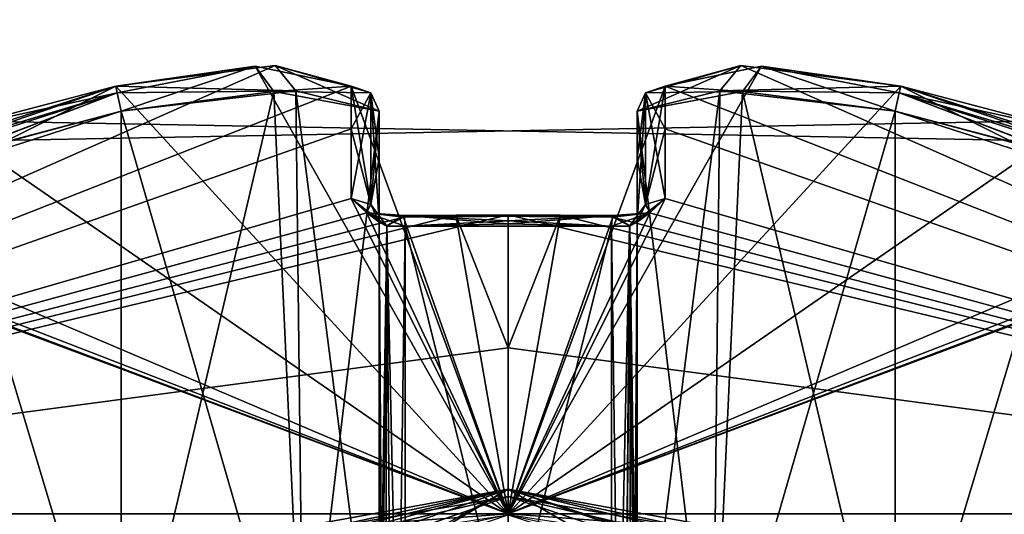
# Model space of a CAD drawing. Extents: x -250 to 250, y -832 to 754.
# Tile 264 of 656: x -1.89 to 1.92, y -635.6 to -633.68. Entities that reach past the tile are written whole.
import ezdxf

# ---------------------------------------------------------------- set-up
doc = ezdxf.new("R2010")
doc.units = 0
doc.header["$LTSCALE"] = 33.374815
for name, color, linetype in [('1165', 7, 'CONTINUOUS'), ('1166', 7, 'CONTINUOUS'), ('193', 7, 'CONTINUOUS'), ('292', 7, 'CONTINUOUS'), ('293', 7, 'CONTINUOUS'), ('310', 7, 'CONTINUOUS'), ('311', 7, 'CONTINUOUS'), ('3314', 7, 'CONTINUOUS'), ('3319', 7, 'CONTINUOUS'), ('3322', 7, 'CONTINUOUS'), ('3323', 7, 'CONTINUOUS'), ('3324', 7, 'CONTINUOUS'), ('3326', 7, 'CONTINUOUS'), ('3327', 7, 'CONTINUOUS'), ('3328', 7, 'CONTINUOUS'), ('3329', 7, 'CONTINUOUS'), ('3330', 7, 'CONTINUOUS'), ('3331', 7, 'CONTINUOUS'), ('3332', 7, 'CONTINUOUS'), ('3333', 7, 'CONTINUOUS'), ('3334', 7, 'CONTINUOUS'), ('3335', 7, 'CONTINUOUS'), ('3336', 7, 'CONTINUOUS'), ('3337', 7, 'CONTINUOUS'), ('3338', 7, 'CONTINUOUS'), ('3339', 7, 'CONTINUOUS'), ('3340', 7, 'CONTINUOUS'), ('3341', 7, 'CONTINUOUS'), ('3342', 7, 'CONTINUOUS'), ('3344', 7, 'CONTINUOUS'), ('3346', 7, 'CONTINUOUS'), ('3348', 7, 'CONTINUOUS'), ('3354', 7, 'CONTINUOUS'), ('3355', 7, 'CONTINUOUS'), ('3358', 7, 'CONTINUOUS'), ('3359', 7, 'CONTINUOUS'), ('3360', 7, 'CONTINUOUS'), ('3361', 7, 'CONTINUOUS'), ('3362', 7, 'CONTINUOUS'), ('3363', 7, 'CONTINUOUS'), ('3364', 7, 'CONTINUOUS'), ('3368', 7, 'CONTINUOUS'), ('3369', 7, 'CONTINUOUS'), ('3370', 7, 'CONTINUOUS'), ('3371', 7, 'CONTINUOUS'), ('3372', 7, 'CONTINUOUS'), ('3373', 7, 'CONTINUOUS'), ('3374', 7, 'CONTINUOUS'), ('3375', 7, 'CONTINUOUS'), ('3376', 7, 'CONTINUOUS'), ('3380', 7, 'CONTINUOUS'), ('3381', 7, 'CONTINUOUS'), ('671', 7, 'CONTINUOUS'), ('672', 7, 'CONTINUOUS'), ('674', 7, 'CONTINUOUS'), ('675', 7, 'CONTINUOUS')]:
    doc.layers.add(name, color=color, linetype=linetype)

msp = doc.modelspace()

# ---------------------------------------------------------------- linework, layer by layer
at = {"layer": '1165', "color": 7, "linetype": 'CONTINUOUS'}
for points in [[(0, -635.5, 68.55), (-6.5779, -637.8396, 68.55), (0, -635.5293, 68.6207), (0, -635.5, 68.55)], [(-6.5779, -637.8396, 68.55), (0, -635.6, 68.65), (0, -635.5293, 68.6207), (-6.5779, -637.8396, 68.55)]]:
    msp.add_3dface(points, dxfattribs=at)
at = {"layer": '1166', "color": 7, "linetype": 'CONTINUOUS'}
for points in [[(0, -635.5, 68.55), (6.0096, -637.556, 68.65), (6.0687, -637.4737, 68.55), (0, -635.5, 68.55)], [(6.0096, -637.556, 68.65), (0, -635.5, 68.55), (0, -635.5293, 68.6207), (6.0096, -637.556, 68.65)], [(0, -635.6, 68.65), (6.0096, -637.556, 68.65), (0, -635.5293, 68.6207), (0, -635.6, 68.65)]]:
    msp.add_3dface(points, dxfattribs=at)
at = {"layer": '193', "color": 7, "linetype": 'CONTINUOUS'}
for points in [[(210, -630.2218, -7.7782), (210, -638, -11), (-210, -630.2218, -7.7782), (210, -630.2218, -7.7782)], [(210, -638, -11), (-210, -638, -11), (-210, -630.2218, -7.7782), (210, -638, -11)], [(210, -638, 11), (210, -630.2218, 7.7782), (-210, -638, 11), (210, -638, 11)], [(210, -630.2218, 7.7782), (-210, -630.2218, 7.7782), (-210, -638, 11), (210, -630.2218, 7.7782)]]:
    msp.add_3dface(points, dxfattribs=at)
at = {"layer": '292', "color": 7, "linetype": 'CONTINUOUS'}
for points in [[(0, -635.5, 16.65), (-10.0578, -641.5131, 16.65), (0, -635.5, 25.05), (0, -635.5, 16.65)], [(0, -635.5, 25.05), (-10.0578, -641.5131, 16.65), (-3.5128, -636.1405, 26.42), (0, -635.5, 25.05)], [(-6.5779, -637.8396, 68.55), (0, -635.5, 68.55), (-5.1491, -636.9013, 51.65), (-6.5779, -637.8396, 68.55)], [(-5.1491, -636.9013, 51.65), (0, -635.5, 68.55), (-4.0822, -636.3696, 54.7596), (-5.1491, -636.9013, 51.65)], [(-4.0822, -636.3696, 54.7596), (0, -635.5, 68.55), (0, -635.5, 56.75), (-4.0822, -636.3696, 54.7596)]]:
    msp.add_3dface(points, dxfattribs=at)
at = {"layer": '293', "color": 7, "linetype": 'CONTINUOUS'}
for points in [[(0, -635.5, 56.75), (0, -635.5, 68.55), (6.0687, -637.4737, 68.55), (0, -635.5, 56.75)], [(0, -635.5, 16.65), (0, -635.5, 25.05), (4.0897, -636.3729, 27.05), (0, -635.5, 16.65)], [(0, -635.5, 16.65), (4.0897, -636.3729, 27.05), (9.8291, -641.1936, 16.65), (0, -635.5, 16.65)], [(0, -635.5, 56.75), (6.0687, -637.4737, 68.55), (3.5197, -636.143, 55.3732), (0, -635.5, 56.75)]]:
    msp.add_3dface(points, dxfattribs=at)
at = {"layer": '310', "color": 7, "linetype": 'CONTINUOUS'}
for points in [[(-6.7685, -639.287, 15.65), (-10.0578, -641.5131, 16.65), (0, -635.5, 16.65), (-6.7685, -639.287, 15.65)], [(-6.7685, -639.287, 15.65), (0, -635.5, 16.65), (0, -635.7929, 15.9429), (-6.7685, -639.287, 15.65)]]:
    msp.add_3dface(points, dxfattribs=at)
at = {"layer": '311', "color": 7, "linetype": 'CONTINUOUS'}
msp.add_3dface([(0, -635.5, 16.65), (9.8291, -641.1936, 16.65), (0, -635.7929, 15.9429), (0, -635.5, 16.65)], dxfattribs=at)
at = {"layer": '3314', "color": 7, "linetype": 'CONTINUOUS'}
for points in [[(0.9812, -633.8597, 47.8649), (1.521, -633.9375, 48.0416), (0, -635.5962, 43.8167), (0.9812, -633.8597, 47.8649)], [(0.6084, -633.9375, 47.129), (0.9812, -633.8597, 47.8649), (0, -635.5962, 43.8167), (0.6084, -633.9375, 47.129)], [(0.9008, -633.8568, 49.5015), (0.6084, -633.9375, 50.171), (4.8333, -635.5962, 48.65), (0.9008, -633.8568, 49.5015)], [(1.521, -633.9375, 49.2584), (0.9008, -633.8568, 49.5015), (4.8333, -635.5962, 48.65), (1.521, -633.9375, 49.2584)], [(1.521, -633.9375, 48.0416), (2.1559, -634.1047, 48.0418), (0, -635.5962, 43.8167), (1.521, -633.9375, 48.0416)], [(0.6084, -634.373, 45.7733), (0.6084, -633.9375, 47.129), (0, -635.5962, 43.8167), (0.6084, -634.373, 45.7733)], [(0.6084, -633.9375, 50.171), (0.6083, -634.1032, 50.8011), (4.8333, -635.5962, 48.65), (0.6084, -633.9375, 50.171)], [(0.6083, -634.1032, 46.4989), (0.6084, -633.9375, 47.129), (0.6084, -634.373, 45.7733), (0.6083, -634.1032, 46.4989)], [(2.1511, -634.1032, 49.2583), (1.521, -633.9375, 49.2584), (2.8767, -634.373, 49.2584), (2.1511, -634.1032, 49.2583)], [(2.8767, -634.373, 49.2584), (1.521, -633.9375, 49.2584), (4.8333, -635.5962, 48.65), (2.8767, -634.373, 49.2584)], [(2.1559, -634.1047, 48.0418), (2.8767, -634.373, 48.0416), (0, -635.5962, 43.8167), (2.1559, -634.1047, 48.0418)], [(0.6083, -634.1032, 50.8011), (0.6084, -634.373, 51.5267), (4.8333, -635.5962, 48.65), (0.6083, -634.1032, 50.8011)], [(2.8767, -634.373, 48.0416), (3.0135, -634.4288, 48.1024), (0, -635.5962, 43.8167), (2.8767, -634.373, 48.0416)], [(0.5497, -634.428, 45.6385), (0.6084, -634.373, 45.7733), (0, -635.5962, 43.8167), (0.5497, -634.428, 45.6385)], [(0.6084, -634.373, 51.5267), (0.5476, -634.4288, 51.6635), (4.8333, -635.5962, 48.65), (0.6084, -634.373, 51.5267)], [(0.4056, -634.4455, 45.578), (0.5497, -634.428, 45.6385), (0, -635.5962, 43.8167), (0.4056, -634.4455, 45.578)], [(3.0135, -634.4288, 48.1024), (3.072, -634.4455, 48.2444), (0, -635.5962, 43.8167), (3.0135, -634.4288, 48.1024)], [(0.203, -634.4384, 51.7268), (0, -634.436, 51.7283), (4.8333, -635.5962, 48.65), (0.203, -634.4384, 51.7268)], [(4.8333, -635.5962, 48.65), (0, -634.436, 51.7283), (0, -634.9521, 52.6481), (4.8333, -635.5962, 48.65)], [(3.072, -634.4455, 48.2444), (3.0784, -634.436, 48.65), (0, -635.5962, 43.8167), (3.072, -634.4455, 48.2444)], [(0, -635.5962, 43.8167), (3.0784, -634.436, 48.65), (4.8333, -635.5962, 48.65), (0, -635.5962, 43.8167)], [(0, -634.436, 45.5717), (0.203, -634.4384, 45.5732), (0, -634.9521, 44.6519), (0, -634.436, 45.5717)], [(0.203, -634.4384, 45.5732), (0.4056, -634.4455, 45.578), (0, -635.5962, 43.8167), (0.203, -634.4384, 45.5732)], [(0, -634.9521, 44.6519), (0.203, -634.4384, 45.5732), (0, -635.5962, 43.8167), (0, -634.9521, 44.6519)], [(0.4056, -634.4455, 51.722), (0.203, -634.4384, 51.7268), (4.8333, -635.5962, 48.65), (0.4056, -634.4455, 51.722)], [(0.5476, -634.4288, 51.6635), (0.4056, -634.4455, 51.722), (4.8333, -635.5962, 48.65), (0.5476, -634.4288, 51.6635)], [(0, -635.5962, 53.4833), (4.8333, -635.5962, 48.65), (0, -634.9521, 52.6481), (0, -635.5962, 53.4833)]]:
    msp.add_3dface(points, dxfattribs=at)
at = {"layer": '3319', "color": 7, "linetype": 'CONTINUOUS'}
for points in [[(-0.9028, -633.8568, 47.8003), (-0.6084, -633.9375, 47.129), (-4.8333, -635.5962, 48.65), (-0.9028, -633.8568, 47.8003)], [(-1.521, -633.9375, 48.0416), (-0.9028, -633.8568, 47.8003), (-4.8333, -635.5962, 48.65), (-1.521, -633.9375, 48.0416)], [(-1.521, -633.9375, 49.2584), (0, -635.5962, 53.4833), (-0.9812, -633.8597, 49.4351), (-1.521, -633.9375, 49.2584)], [(-0.9812, -633.8597, 49.4351), (0, -635.5962, 53.4833), (-0.6084, -633.9375, 50.171), (-0.9812, -633.8597, 49.4351)], [(-4.8333, -635.5962, 48.65), (-0.6084, -633.9375, 47.129), (-0.6083, -634.1032, 46.4989), (-4.8333, -635.5962, 48.65)], [(-2.8767, -634.373, 48.0416), (-1.521, -633.9375, 48.0416), (-4.8333, -635.5962, 48.65), (-2.8767, -634.373, 48.0416)], [(-2.1511, -634.1032, 48.0417), (-1.521, -633.9375, 48.0416), (-2.8767, -634.373, 48.0416), (-2.1511, -634.1032, 48.0417)], [(-2.1559, -634.1047, 49.2582), (0, -635.5962, 53.4833), (-1.521, -633.9375, 49.2584), (-2.1559, -634.1047, 49.2582)], [(-0.6084, -633.9375, 50.171), (0, -635.5962, 53.4833), (-0.6084, -634.373, 51.5267), (-0.6084, -633.9375, 50.171)], [(-0.6083, -634.1032, 50.8011), (-0.6084, -633.9375, 50.171), (-0.6084, -634.373, 51.5267), (-0.6083, -634.1032, 50.8011)], [(-0.6084, -634.373, 45.7733), (-4.8333, -635.5962, 48.65), (-0.6083, -634.1032, 46.4989), (-0.6084, -634.373, 45.7733)], [(-2.8767, -634.373, 49.2584), (0, -635.5962, 53.4833), (-2.1559, -634.1047, 49.2582), (-2.8767, -634.373, 49.2584)], [(-0.5476, -634.4288, 45.6365), (-4.8333, -635.5962, 48.65), (-0.6084, -634.373, 45.7733), (-0.5476, -634.4288, 45.6365)], [(-3.0135, -634.4288, 49.1976), (0, -635.5962, 53.4833), (-2.8767, -634.373, 49.2584), (-3.0135, -634.4288, 49.1976)], [(-0.6084, -634.373, 51.5267), (0, -635.5962, 53.4833), (-0.5497, -634.428, 51.6615), (-0.6084, -634.373, 51.5267)], [(-0.4056, -634.4455, 45.578), (-4.8333, -635.5962, 48.65), (-0.5476, -634.4288, 45.6365), (-0.4056, -634.4455, 45.578)], [(0, -634.436, 45.5717), (0, -634.9521, 44.6519), (-4.8333, -635.5962, 48.65), (0, -634.436, 45.5717)], [(0, -634.436, 45.5717), (-4.8333, -635.5962, 48.65), (-0.203, -634.4384, 45.5732), (0, -634.436, 45.5717)], [(0, -635.5962, 53.4833), (-3.0784, -634.436, 48.65), (-4.8333, -635.5962, 48.65), (0, -635.5962, 53.4833)], [(-0.203, -634.4384, 45.5732), (-4.8333, -635.5962, 48.65), (-0.4056, -634.4455, 45.578), (-0.203, -634.4384, 45.5732)], [(-3.0784, -634.436, 48.65), (0, -635.5962, 53.4833), (-3.072, -634.4455, 49.0556), (-3.0784, -634.436, 48.65)], [(-3.072, -634.4455, 49.0556), (0, -635.5962, 53.4833), (-3.0135, -634.4288, 49.1976), (-3.072, -634.4455, 49.0556)], [(-0.5497, -634.428, 51.6615), (0, -635.5962, 53.4833), (-0.4056, -634.4455, 51.722), (-0.5497, -634.428, 51.6615)], [(-0.4056, -634.4455, 51.722), (0, -635.5962, 53.4833), (-0.203, -634.4384, 51.7268), (-0.4056, -634.4455, 51.722)], [(0, -634.9521, 52.6481), (0, -634.436, 51.7283), (-0.203, -634.4384, 51.7268), (0, -634.9521, 52.6481)], [(0, -635.5962, 53.4833), (0, -634.9521, 52.6481), (-0.203, -634.4384, 51.7268), (0, -635.5962, 53.4833)], [(0, -634.9521, 44.6519), (0, -635.5962, 43.8167), (-4.8333, -635.5962, 48.65), (0, -634.9521, 44.6519)]]:
    msp.add_3dface(points, dxfattribs=at)
at = {"layer": '3322', "color": 7, "linetype": 'CONTINUOUS'}
for points in [[(-0.5, -636.477, 50.15), (-0.5, -634.0349, 50.15), (-0.5, -634.2167, 50.8292), (-0.5, -636.477, 50.15)], [(-0.5, -636.477, 47.15), (-0.5, -634.4644, 45.813), (-0.5, -634.0349, 47.15), (-0.5, -636.477, 47.15)], [(-0.5, -634.0349, 47.15), (-0.5, -634.4644, 45.813), (-0.5, -634.2167, 46.4708), (-0.5, -634.0349, 47.15)], [(-0.5, -634.4644, 51.487), (-0.5, -636.477, 50.15), (-0.5, -634.2167, 50.8292), (-0.5, -634.4644, 51.487)]]:
    msp.add_3dface(points, dxfattribs=at)
at = {"layer": '3323', "color": 7, "linetype": 'CONTINUOUS'}
for points in [[(0.5, -636.477, 47.15), (0.5, -634.0349, 47.15), (0.5, -634.4644, 45.813), (0.5, -636.477, 47.15)], [(0.5, -634.4644, 45.813), (0.5, -634.0349, 47.15), (0.5, -634.2167, 46.4707), (0.5, -634.4644, 45.813)]]:
    msp.add_3dface(points, dxfattribs=at)
at = {"layer": '3324', "color": 7, "linetype": 'CONTINUOUS'}
for points in [[(-0.4, -634.4806, 45.7037), (0.4, -634.4806, 45.7037), (0, -634.4712, 45.6974), (-0.4, -634.4806, 45.7037)], [(0.4, -637.7053, 47.846), (0.4, -634.4806, 45.7037), (-0.4, -637.7053, 47.846), (0.4, -637.7053, 47.846)], [(-0.4, -637.7053, 47.846), (0.4, -634.4806, 45.7037), (-0.4, -634.4806, 45.7037), (-0.4, -637.7053, 47.846)]]:
    msp.add_3dface(points, dxfattribs=at)
at = {"layer": '3326', "color": 7, "linetype": 'CONTINUOUS'}
for points in [[(1.5, -634.0349, 48.15), (1.5, -636.477, 48.15), (2.1793, -634.2167, 48.15), (1.5, -634.0349, 48.15)], [(1.5, -636.477, 48.15), (2.837, -634.4644, 48.15), (2.1793, -634.2167, 48.15), (1.5, -636.477, 48.15)]]:
    msp.add_3dface(points, dxfattribs=at)
at = {"layer": '3327', "color": 7, "linetype": 'CONTINUOUS'}
for points in [[(1.5, -636.477, 49.15), (1.5, -634.0349, 49.15), (2.837, -634.4644, 49.15), (1.5, -636.477, 49.15)], [(2.837, -634.4644, 49.15), (1.5, -634.0349, 49.15), (2.1793, -634.2167, 49.15), (2.837, -634.4644, 49.15)]]:
    msp.add_3dface(points, dxfattribs=at)
at = {"layer": '3328', "color": 7, "linetype": 'CONTINUOUS'}
for points in [[(0.804, -637.7053, 49.05), (2.9463, -634.4806, 49.05), (0.804, -637.7053, 48.25), (0.804, -637.7053, 49.05)], [(0.804, -637.7053, 48.25), (2.9463, -634.4806, 49.05), (2.9463, -634.4806, 48.25), (0.804, -637.7053, 48.25)]]:
    msp.add_3dface(points, dxfattribs=at)
at = {"layer": '3329', "color": 7, "linetype": 'CONTINUOUS'}
for points in [[(0.5, -634.0349, 50.15), (0.5, -636.477, 50.15), (0.5, -634.2167, 50.8292), (0.5, -634.0349, 50.15)], [(0.5, -636.477, 50.15), (0.5, -634.4644, 51.487), (0.5, -634.2167, 50.8292), (0.5, -636.477, 50.15)]]:
    msp.add_3dface(points, dxfattribs=at)
at = {"layer": '3330', "color": 7, "linetype": 'CONTINUOUS'}
for points in [[(0.4, -634.4806, 51.5963), (-0.4, -634.4806, 51.5963), (0, -634.4712, 51.6026), (0.4, -634.4806, 51.5963)], [(-0.4, -637.7053, 49.454), (-0.4, -634.4806, 51.5963), (0.4, -637.7053, 49.454), (-0.4, -637.7053, 49.454)], [(0.4, -637.7053, 49.454), (-0.4, -634.4806, 51.5963), (0.4, -634.4806, 51.5963), (0.4, -637.7053, 49.454)]]:
    msp.add_3dface(points, dxfattribs=at)
at = {"layer": '3331', "color": 7, "linetype": 'CONTINUOUS'}
for points in [[(-1.5, -634.0349, 49.15), (-1.5, -636.477, 49.15), (-2.1793, -634.2167, 49.15), (-1.5, -634.0349, 49.15)], [(-1.5, -636.477, 49.15), (-2.837, -634.4644, 49.15), (-2.1793, -634.2167, 49.15), (-1.5, -636.477, 49.15)]]:
    msp.add_3dface(points, dxfattribs=at)
at = {"layer": '3332', "color": 7, "linetype": 'CONTINUOUS'}
for points in [[(-1.5, -636.477, 48.15), (-1.5, -634.0349, 48.15), (-2.837, -634.4644, 48.15), (-1.5, -636.477, 48.15)], [(-2.837, -634.4644, 48.15), (-1.5, -634.0349, 48.15), (-2.1793, -634.2167, 48.15), (-2.837, -634.4644, 48.15)]]:
    msp.add_3dface(points, dxfattribs=at)
at = {"layer": '3333', "color": 7, "linetype": 'CONTINUOUS'}
for points in [[(-0.804, -637.7053, 48.25), (-2.9463, -634.4806, 48.25), (-0.804, -637.7053, 49.05), (-0.804, -637.7053, 48.25)], [(-0.804, -637.7053, 49.05), (-2.9463, -634.4806, 48.25), (-2.9463, -634.4806, 49.05), (-0.804, -637.7053, 49.05)]]:
    msp.add_3dface(points, dxfattribs=at)
at = {"layer": '3334', "color": 7, "linetype": 'CONTINUOUS'}
for points in [[(0.5, -634.4644, 51.487), (0.4796, -637.6835, 49.4212), (0.47, -634.4799, 51.5625), (0.5, -634.4644, 51.487)], [(0.4796, -637.6835, 49.4212), (0.5, -634.4644, 51.487), (0.4964, -636.9158, 49.8903), (0.4796, -637.6835, 49.4212)], [(0.5, -634.4644, 51.487), (0.5, -636.477, 50.15), (0.4964, -636.9158, 49.8903), (0.5, -634.4644, 51.487)], [(0.4, -637.7053, 49.454), (0.4, -634.4806, 51.5963), (0.47, -634.4799, 51.5625), (0.4, -637.7053, 49.454)], [(0.4444, -637.6996, 49.4454), (0.4, -637.7053, 49.454), (0.47, -634.4799, 51.5625), (0.4444, -637.6996, 49.4454)], [(0.4796, -637.6835, 49.4212), (0.4444, -637.6996, 49.4454), (0.47, -634.4799, 51.5625), (0.4796, -637.6835, 49.4212)]]:
    msp.add_3dface(points, dxfattribs=at)
at = {"layer": '3335', "color": 7, "linetype": 'CONTINUOUS'}
for points in [[(-0.5, -636.477, 50.15), (-0.5, -634.4644, 51.487), (-0.471, -634.4797, 51.5614), (-0.5, -636.477, 50.15)], [(-0.4964, -636.9158, 49.8903), (-0.5, -636.477, 50.15), (-0.471, -634.4797, 51.5614), (-0.4964, -636.9158, 49.8903)], [(-0.4796, -637.6835, 49.4212), (-0.4964, -636.9158, 49.8903), (-0.471, -634.4797, 51.5614), (-0.4796, -637.6835, 49.4212)], [(-0.4444, -637.6996, 49.4454), (-0.4796, -637.6835, 49.4212), (-0.471, -634.4797, 51.5614), (-0.4444, -637.6996, 49.4454)], [(-0.4, -634.4806, 51.5963), (-0.4444, -637.6996, 49.4454), (-0.471, -634.4797, 51.5614), (-0.4, -634.4806, 51.5963)], [(-0.4, -634.4806, 51.5963), (-0.4, -637.7053, 49.454), (-0.4444, -637.6996, 49.4454), (-0.4, -634.4806, 51.5963)]]:
    msp.add_3dface(points, dxfattribs=at)
at = {"layer": '3336', "color": 7, "linetype": 'CONTINUOUS'}
for points in [[(-1.5, -636.477, 48.15), (-2.837, -634.4644, 48.15), (-2.9114, -634.4797, 48.179), (-1.5, -636.477, 48.15)], [(-2.9463, -634.4806, 48.25), (-0.7954, -637.6996, 48.2056), (-2.9114, -634.4797, 48.179), (-2.9463, -634.4806, 48.25)], [(-2.9463, -634.4806, 48.25), (-0.804, -637.7053, 48.25), (-0.7954, -637.6996, 48.2056), (-2.9463, -634.4806, 48.25)], [(-1.2505, -636.8988, 48.1533), (-1.5, -636.477, 48.15), (-2.9114, -634.4797, 48.179), (-1.2505, -636.8988, 48.1533)], [(-0.7712, -637.6835, 48.1704), (-1.2505, -636.8988, 48.1533), (-2.9114, -634.4797, 48.179), (-0.7712, -637.6835, 48.1704)], [(-0.7954, -637.6996, 48.2056), (-0.7712, -637.6835, 48.1704), (-2.9114, -634.4797, 48.179), (-0.7954, -637.6996, 48.2056)]]:
    msp.add_3dface(points, dxfattribs=at)
at = {"layer": '3337', "color": 7, "linetype": 'CONTINUOUS'}
for points in [[(-0.5, -634.4644, 45.813), (-0.5, -636.477, 47.15), (-0.4967, -636.8988, 47.3995), (-0.5, -634.4644, 45.813)], [(-0.4796, -637.6835, 47.8788), (-0.5, -634.4644, 45.813), (-0.4967, -636.8988, 47.3995), (-0.4796, -637.6835, 47.8788)], [(-0.5, -634.4644, 45.813), (-0.4796, -637.6835, 47.8788), (-0.47, -634.4799, 45.7375), (-0.5, -634.4644, 45.813)], [(-0.4796, -637.6835, 47.8788), (-0.4444, -637.6996, 47.8546), (-0.47, -634.4799, 45.7375), (-0.4796, -637.6835, 47.8788)], [(-0.4, -637.7053, 47.846), (-0.4, -634.4806, 45.7037), (-0.47, -634.4799, 45.7375), (-0.4, -637.7053, 47.846)], [(-0.4444, -637.6996, 47.8546), (-0.4, -637.7053, 47.846), (-0.47, -634.4799, 45.7375), (-0.4444, -637.6996, 47.8546)]]:
    msp.add_3dface(points, dxfattribs=at)
at = {"layer": '3338', "color": 7, "linetype": 'CONTINUOUS'}
for points in [[(0.7712, -637.6835, 48.1704), (2.837, -634.4644, 48.15), (1.2403, -636.9158, 48.1536), (0.7712, -637.6835, 48.1704)], [(2.837, -634.4644, 48.15), (0.7712, -637.6835, 48.1704), (2.9125, -634.4799, 48.18), (2.837, -634.4644, 48.15)], [(2.837, -634.4644, 48.15), (1.5, -636.477, 48.15), (1.2403, -636.9158, 48.1536), (2.837, -634.4644, 48.15)], [(0.7712, -637.6835, 48.1704), (0.7954, -637.6996, 48.2056), (2.9125, -634.4799, 48.18), (0.7712, -637.6835, 48.1704)], [(0.7954, -637.6996, 48.2056), (0.804, -637.7053, 48.25), (2.9125, -634.4799, 48.18), (0.7954, -637.6996, 48.2056)], [(0.804, -637.7053, 48.25), (2.9463, -634.4806, 48.25), (2.9125, -634.4799, 48.18), (0.804, -637.7053, 48.25)]]:
    msp.add_3dface(points, dxfattribs=at)
at = {"layer": '3339', "color": 7, "linetype": 'CONTINUOUS'}
for points in [[(-2.837, -634.4644, 49.15), (-0.7712, -637.6835, 49.1296), (-2.9125, -634.4799, 49.12), (-2.837, -634.4644, 49.15)], [(-2.837, -634.4644, 49.15), (-1.5, -636.477, 49.15), (-1.2403, -636.9158, 49.1464), (-2.837, -634.4644, 49.15)], [(-0.7712, -637.6835, 49.1296), (-2.837, -634.4644, 49.15), (-1.2403, -636.9158, 49.1464), (-0.7712, -637.6835, 49.1296)], [(-0.804, -637.7053, 49.05), (-2.9463, -634.4806, 49.05), (-2.9125, -634.4799, 49.12), (-0.804, -637.7053, 49.05)], [(-0.7954, -637.6996, 49.0944), (-0.804, -637.7053, 49.05), (-2.9125, -634.4799, 49.12), (-0.7954, -637.6996, 49.0944)], [(-0.7712, -637.6835, 49.1296), (-0.7954, -637.6996, 49.0944), (-2.9125, -634.4799, 49.12), (-0.7712, -637.6835, 49.1296)]]:
    msp.add_3dface(points, dxfattribs=at)
at = {"layer": '3340', "color": 7, "linetype": 'CONTINUOUS'}
for points in [[(1.5, -636.477, 49.15), (2.837, -634.4644, 49.15), (2.9114, -634.4797, 49.121), (1.5, -636.477, 49.15)], [(0.7712, -637.6835, 49.1296), (1.2403, -636.9158, 49.1464), (2.9114, -634.4797, 49.121), (0.7712, -637.6835, 49.1296)], [(0.7954, -637.6996, 49.0944), (0.7712, -637.6835, 49.1296), (2.9114, -634.4797, 49.121), (0.7954, -637.6996, 49.0944)], [(2.9463, -634.4806, 49.05), (0.7954, -637.6996, 49.0944), (2.9114, -634.4797, 49.121), (2.9463, -634.4806, 49.05)], [(2.9463, -634.4806, 49.05), (0.804, -637.7053, 49.05), (0.7954, -637.6996, 49.0944), (2.9463, -634.4806, 49.05)], [(1.2403, -636.9158, 49.1464), (1.5, -636.477, 49.15), (2.9114, -634.4797, 49.121), (1.2403, -636.9158, 49.1464)]]:
    msp.add_3dface(points, dxfattribs=at)
at = {"layer": '3341', "color": 7, "linetype": 'CONTINUOUS'}
for points in [[(0.5, -636.477, 47.15), (0.5, -634.4644, 45.813), (0.471, -634.4797, 45.7386), (0.5, -636.477, 47.15)], [(0.4, -634.4806, 45.7037), (0.4444, -637.6996, 47.8546), (0.471, -634.4797, 45.7386), (0.4, -634.4806, 45.7037)], [(0.4, -634.4806, 45.7037), (0.4, -637.7053, 47.846), (0.4444, -637.6996, 47.8546), (0.4, -634.4806, 45.7037)], [(0.4444, -637.6996, 47.8546), (0.4796, -637.6835, 47.8788), (0.471, -634.4797, 45.7386), (0.4444, -637.6996, 47.8546)], [(0.4964, -636.9158, 47.4097), (0.5, -636.477, 47.15), (0.471, -634.4797, 45.7386), (0.4964, -636.9158, 47.4097)], [(0.4796, -637.6835, 47.8788), (0.4964, -636.9158, 47.4097), (0.471, -634.4797, 45.7386), (0.4796, -637.6835, 47.8788)]]:
    msp.add_3dface(points, dxfattribs=at)
at = {"layer": '3342', "color": 7, "linetype": 'CONTINUOUS'}
for points in [[(0.5, -634.0349, 47.15), (0.7929, -636.477, 47.8571), (0.9085, -633.9582, 47.9563), (0.5, -634.0349, 47.15)], [(0.7929, -636.477, 47.8571), (1.5, -636.477, 48.15), (0.9085, -633.9582, 47.9563), (0.7929, -636.477, 47.8571)], [(1.5, -636.477, 48.15), (1.5, -634.0349, 48.15), (0.9085, -633.9582, 47.9563), (1.5, -636.477, 48.15)], [(0.5, -634.0349, 47.15), (0.5, -636.477, 47.15), (0.7929, -636.477, 47.8571), (0.5, -634.0349, 47.15)]]:
    msp.add_3dface(points, dxfattribs=at)
at = {"layer": '3344', "color": 7, "linetype": 'CONTINUOUS'}
for points in [[(0.5, -636.477, 50.15), (0.5, -634.0349, 50.15), (0.8204, -633.9553, 49.4164), (0.5, -636.477, 50.15)], [(0.7929, -636.477, 49.4429), (0.5, -636.477, 50.15), (0.8204, -633.9553, 49.4164), (0.7929, -636.477, 49.4429)], [(1.5, -634.0349, 49.15), (0.7929, -636.477, 49.4429), (0.8204, -633.9553, 49.4164), (1.5, -634.0349, 49.15)], [(1.5, -634.0349, 49.15), (1.5, -636.477, 49.15), (0.7929, -636.477, 49.4429), (1.5, -634.0349, 49.15)]]:
    msp.add_3dface(points, dxfattribs=at)
at = {"layer": '3346', "color": 7, "linetype": 'CONTINUOUS'}
for points in [[(-1.5, -636.477, 49.15), (-1.5, -634.0349, 49.15), (-0.9085, -633.9582, 49.3437), (-1.5, -636.477, 49.15)], [(-0.7929, -636.477, 49.4429), (-1.5, -636.477, 49.15), (-0.9085, -633.9582, 49.3437), (-0.7929, -636.477, 49.4429)], [(-0.5, -634.0349, 50.15), (-0.7929, -636.477, 49.4429), (-0.9085, -633.9582, 49.3437), (-0.5, -634.0349, 50.15)], [(-0.5, -634.0349, 50.15), (-0.5, -636.477, 50.15), (-0.7929, -636.477, 49.4429), (-0.5, -634.0349, 50.15)]]:
    msp.add_3dface(points, dxfattribs=at)
at = {"layer": '3348', "color": 7, "linetype": 'CONTINUOUS'}
for points in [[(-1.5, -634.0349, 48.15), (-0.7929, -636.477, 47.8571), (-0.8226, -633.9553, 47.8856), (-1.5, -634.0349, 48.15)], [(-0.5, -636.477, 47.15), (-0.5, -634.0349, 47.15), (-0.8226, -633.9553, 47.8856), (-0.5, -636.477, 47.15)], [(-0.7929, -636.477, 47.8571), (-0.5, -636.477, 47.15), (-0.8226, -633.9553, 47.8856), (-0.7929, -636.477, 47.8571)], [(-1.5, -634.0349, 48.15), (-1.5, -636.477, 48.15), (-0.7929, -636.477, 47.8571), (-1.5, -634.0349, 48.15)]]:
    msp.add_3dface(points, dxfattribs=at)
at = {"layer": '3354', "color": 7, "linetype": 'CONTINUOUS'}
for points in [[(-4.8333, -635.5962, 48.65), (0, -635.5962, 43.8167), (-5, -635.9688, 48.65), (-4.8333, -635.5962, 48.65)], [(-5, -635.9688, 48.65), (0, -635.5962, 43.8167), (0, -635.7647, 43.6936), (-5, -635.9688, 48.65)], [(0, -635.9688, 53.65), (-4.8333, -635.5962, 48.65), (-5, -635.9688, 48.65), (0, -635.9688, 53.65)], [(0, -635.5962, 53.4833), (-4.8333, -635.5962, 48.65), (0, -635.7647, 53.6064), (0, -635.5962, 53.4833)], [(-4.8333, -635.5962, 48.65), (0, -635.9688, 53.65), (0, -635.7647, 53.6064), (-4.8333, -635.5962, 48.65)]]:
    msp.add_3dface(points, dxfattribs=at)
at = {"layer": '3355', "color": 7, "linetype": 'CONTINUOUS'}
for points in [[(0, -635.5962, 43.8167), (4.8333, -635.5962, 48.65), (0, -635.7647, 43.6936), (0, -635.5962, 43.8167)], [(4.8333, -635.5962, 48.65), (0, -635.5962, 53.4833), (5, -635.9688, 48.65), (4.8333, -635.5962, 48.65)], [(4.8333, -635.5962, 48.65), (5, -635.9688, 48.65), (0, -635.9688, 43.65), (4.8333, -635.5962, 48.65)], [(4.8333, -635.5962, 48.65), (0, -635.9688, 43.65), (0, -635.7647, 43.6936), (4.8333, -635.5962, 48.65)], [(5, -635.9688, 48.65), (0, -635.5962, 53.4833), (0, -635.7647, 53.6064), (5, -635.9688, 48.65)]]:
    msp.add_3dface(points, dxfattribs=at)
at = {"layer": '3358', "color": 7, "linetype": 'CONTINUOUS'}
for points in [[(-0.6083, -634.1032, 46.4989), (-0.6084, -633.9375, 47.129), (-0.5323, -633.9629, 47.1345), (-0.6083, -634.1032, 46.4989)], [(-0.6084, -634.373, 45.7733), (-0.6083, -634.1032, 46.4989), (-0.5323, -633.9629, 47.1345), (-0.6084, -634.373, 45.7733)], [(-0.6084, -634.373, 45.7733), (-0.5323, -633.9629, 47.1345), (-0.5323, -634.3969, 45.7837), (-0.6084, -634.373, 45.7733)], [(-0.5323, -633.9629, 47.1345), (-0.5, -634.0349, 47.15), (-0.5323, -634.3969, 45.7837), (-0.5323, -633.9629, 47.1345)], [(-0.5, -634.0349, 47.15), (-0.5, -634.2167, 46.4708), (-0.5323, -634.3969, 45.7837), (-0.5, -634.0349, 47.15)], [(-0.5, -634.2167, 46.4708), (-0.5, -634.4644, 45.813), (-0.5323, -634.3969, 45.7837), (-0.5, -634.2167, 46.4708)]]:
    msp.add_3dface(points, dxfattribs=at)
at = {"layer": '3359', "color": 7, "linetype": 'CONTINUOUS'}
for points in [[(-0.5476, -634.4288, 45.6365), (-0.6084, -634.373, 45.7733), (-0.47, -634.4799, 45.7375), (-0.5476, -634.4288, 45.6365)], [(-0.47, -634.4799, 45.7375), (-0.6084, -634.373, 45.7733), (-0.5323, -634.3969, 45.7837), (-0.47, -634.4799, 45.7375)], [(-0.5, -634.4644, 45.813), (-0.47, -634.4799, 45.7375), (-0.5323, -634.3969, 45.7837), (-0.5, -634.4644, 45.813)], [(-0.4056, -634.4455, 45.578), (-0.5476, -634.4288, 45.6365), (-0.4037, -634.4397, 45.6474), (-0.4056, -634.4455, 45.578)], [(-0.4, -634.4806, 45.7037), (-0.5476, -634.4288, 45.6365), (-0.47, -634.4799, 45.7375), (-0.4, -634.4806, 45.7037)], [(-0.5476, -634.4288, 45.6365), (-0.4, -634.4806, 45.7037), (-0.4037, -634.4397, 45.6474), (-0.5476, -634.4288, 45.6365)]]:
    msp.add_3dface(points, dxfattribs=at)
at = {"layer": '3360', "color": 7, "linetype": 'CONTINUOUS'}
for points in [[(-0.203, -634.4384, 45.5732), (-0.4056, -634.4455, 45.578), (-0.4037, -634.4397, 45.6474), (-0.203, -634.4384, 45.5732)], [(0.203, -634.4384, 45.5732), (0, -634.436, 45.5717), (-0.4037, -634.4397, 45.6474), (0.203, -634.4384, 45.5732)], [(0, -634.436, 45.5717), (-0.203, -634.4384, 45.5732), (-0.4037, -634.4397, 45.6474), (0, -634.436, 45.5717)], [(0.4056, -634.4455, 45.578), (0.203, -634.4384, 45.5732), (-0.4037, -634.4397, 45.6474), (0.4056, -634.4455, 45.578)], [(0.4037, -634.4397, 45.6474), (0.4056, -634.4455, 45.578), (-0.4037, -634.4397, 45.6474), (0.4037, -634.4397, 45.6474)], [(-0.4, -634.4806, 45.7037), (0.4037, -634.4397, 45.6474), (-0.4037, -634.4397, 45.6474), (-0.4, -634.4806, 45.7037)], [(-0.4, -634.4806, 45.7037), (0, -634.4712, 45.6974), (0.4037, -634.4397, 45.6474), (-0.4, -634.4806, 45.7037)], [(0, -634.4712, 45.6974), (0.4, -634.4806, 45.7037), (0.4037, -634.4397, 45.6474), (0, -634.4712, 45.6974)]]:
    msp.add_3dface(points, dxfattribs=at)
at = {"layer": '3361', "color": 7, "linetype": 'CONTINUOUS'}
for points in [[(0.6084, -634.373, 45.7733), (0.5497, -634.428, 45.6385), (0.5323, -634.3969, 45.7837), (0.6084, -634.373, 45.7733)], [(0.5497, -634.428, 45.6385), (0.5, -634.4644, 45.813), (0.5323, -634.3969, 45.7837), (0.5497, -634.428, 45.6385)], [(0.4, -634.4806, 45.7037), (0.471, -634.4797, 45.7386), (0.4037, -634.4397, 45.6474), (0.4, -634.4806, 45.7037)], [(0.471, -634.4797, 45.7386), (0.4056, -634.4455, 45.578), (0.4037, -634.4397, 45.6474), (0.471, -634.4797, 45.7386)], [(0.5497, -634.428, 45.6385), (0.4056, -634.4455, 45.578), (0.471, -634.4797, 45.7386), (0.5497, -634.428, 45.6385)], [(0.5, -634.4644, 45.813), (0.5497, -634.428, 45.6385), (0.471, -634.4797, 45.7386), (0.5, -634.4644, 45.813)]]:
    msp.add_3dface(points, dxfattribs=at)
at = {"layer": '3362', "color": 7, "linetype": 'CONTINUOUS'}
for points in [[(0.5, -634.2167, 46.4707), (0.5, -634.0349, 47.15), (0.5323, -633.9629, 47.1345), (0.5, -634.2167, 46.4707)], [(0.5, -634.4644, 45.813), (0.5, -634.2167, 46.4707), (0.5323, -633.9629, 47.1345), (0.5, -634.4644, 45.813)], [(0.5, -634.4644, 45.813), (0.5323, -633.9629, 47.1345), (0.5323, -634.3969, 45.7837), (0.5, -634.4644, 45.813)], [(0.6084, -633.9375, 47.129), (0.6083, -634.1032, 46.4989), (0.5323, -634.3969, 45.7837), (0.6084, -633.9375, 47.129)], [(0.5323, -633.9629, 47.1345), (0.6084, -633.9375, 47.129), (0.5323, -634.3969, 45.7837), (0.5323, -633.9629, 47.1345)], [(0.6083, -634.1032, 46.4989), (0.6084, -634.373, 45.7733), (0.5323, -634.3969, 45.7837), (0.6083, -634.1032, 46.4989)]]:
    msp.add_3dface(points, dxfattribs=at)
at = {"layer": '3363', "color": 7, "linetype": 'CONTINUOUS'}
for points in [[(0.9812, -633.8597, 47.8649), (0.6084, -633.9375, 47.129), (0.9085, -633.9582, 47.9563), (0.9812, -633.8597, 47.8649)], [(1.5, -634.0349, 48.15), (0.9812, -633.8597, 47.8649), (0.9085, -633.9582, 47.9563), (1.5, -634.0349, 48.15)], [(1.521, -633.9375, 48.0416), (0.9812, -633.8597, 47.8649), (1.5155, -633.9629, 48.1177), (1.521, -633.9375, 48.0416)], [(0.9812, -633.8597, 47.8649), (1.5, -634.0349, 48.15), (1.5155, -633.9629, 48.1177), (0.9812, -633.8597, 47.8649)], [(0.5, -634.0349, 47.15), (0.9085, -633.9582, 47.9563), (0.5323, -633.9629, 47.1345), (0.5, -634.0349, 47.15)], [(0.9085, -633.9582, 47.9563), (0.6084, -633.9375, 47.129), (0.5323, -633.9629, 47.1345), (0.9085, -633.9582, 47.9563)]]:
    msp.add_3dface(points, dxfattribs=at)
at = {"layer": '3364', "color": 7, "linetype": 'CONTINUOUS'}
for points in [[(1.5, -634.0349, 48.15), (2.8663, -634.3969, 48.1177), (1.5155, -633.9629, 48.1177), (1.5, -634.0349, 48.15)], [(2.1559, -634.1047, 48.0418), (1.521, -633.9375, 48.0416), (1.5155, -633.9629, 48.1177), (2.1559, -634.1047, 48.0418)], [(2.8767, -634.373, 48.0416), (2.1559, -634.1047, 48.0418), (1.5155, -633.9629, 48.1177), (2.8767, -634.373, 48.0416)], [(2.8663, -634.3969, 48.1177), (2.8767, -634.373, 48.0416), (1.5155, -633.9629, 48.1177), (2.8663, -634.3969, 48.1177)], [(1.5, -634.0349, 48.15), (2.1793, -634.2167, 48.15), (2.8663, -634.3969, 48.1177), (1.5, -634.0349, 48.15)]]:
    msp.add_3dface(points, dxfattribs=at)
at = {"layer": '3368', "color": 7, "linetype": 'CONTINUOUS'}
for points in [[(2.1793, -634.2167, 49.15), (1.5, -634.0349, 49.15), (1.5155, -633.9629, 49.1823), (2.1793, -634.2167, 49.15)], [(1.5155, -633.9629, 49.1823), (1.521, -633.9375, 49.2584), (2.8663, -634.3969, 49.1823), (1.5155, -633.9629, 49.1823)], [(2.837, -634.4644, 49.15), (2.1793, -634.2167, 49.15), (1.5155, -633.9629, 49.1823), (2.837, -634.4644, 49.15)], [(2.837, -634.4644, 49.15), (1.5155, -633.9629, 49.1823), (2.8663, -634.3969, 49.1823), (2.837, -634.4644, 49.15)], [(1.521, -633.9375, 49.2584), (2.1511, -634.1032, 49.2583), (2.8663, -634.3969, 49.1823), (1.521, -633.9375, 49.2584)]]:
    msp.add_3dface(points, dxfattribs=at)
at = {"layer": '3369', "color": 7, "linetype": 'CONTINUOUS'}
for points in [[(0.5, -634.0349, 50.15), (0.9008, -633.8568, 49.5015), (0.8204, -633.9553, 49.4164), (0.5, -634.0349, 50.15)], [(0.9008, -633.8568, 49.5015), (0.5, -634.0349, 50.15), (0.5323, -633.9629, 50.1655), (0.9008, -633.8568, 49.5015)], [(0.6084, -633.9375, 50.171), (0.9008, -633.8568, 49.5015), (0.5323, -633.9629, 50.1655), (0.6084, -633.9375, 50.171)], [(0.9008, -633.8568, 49.5015), (1.521, -633.9375, 49.2584), (0.8204, -633.9553, 49.4164), (0.9008, -633.8568, 49.5015)], [(0.8204, -633.9553, 49.4164), (1.521, -633.9375, 49.2584), (1.5155, -633.9629, 49.1823), (0.8204, -633.9553, 49.4164)], [(1.5, -634.0349, 49.15), (0.8204, -633.9553, 49.4164), (1.5155, -633.9629, 49.1823), (1.5, -634.0349, 49.15)]]:
    msp.add_3dface(points, dxfattribs=at)
at = {"layer": '3370', "color": 7, "linetype": 'CONTINUOUS'}
for points in [[(0.5, -634.0349, 50.15), (0.5323, -634.3969, 51.5163), (0.5323, -633.9629, 50.1655), (0.5, -634.0349, 50.15)], [(0.6083, -634.1032, 50.8011), (0.6084, -633.9375, 50.171), (0.5323, -633.9629, 50.1655), (0.6083, -634.1032, 50.8011)], [(0.6084, -634.373, 51.5267), (0.6083, -634.1032, 50.8011), (0.5323, -633.9629, 50.1655), (0.6084, -634.373, 51.5267)], [(0.5323, -634.3969, 51.5163), (0.6084, -634.373, 51.5267), (0.5323, -633.9629, 50.1655), (0.5323, -634.3969, 51.5163)], [(0.5, -634.0349, 50.15), (0.5, -634.2167, 50.8292), (0.5323, -634.3969, 51.5163), (0.5, -634.0349, 50.15)], [(0.5, -634.2167, 50.8292), (0.5, -634.4644, 51.487), (0.5323, -634.3969, 51.5163), (0.5, -634.2167, 50.8292)]]:
    msp.add_3dface(points, dxfattribs=at)
at = {"layer": '3371', "color": 7, "linetype": 'CONTINUOUS'}
for points in [[(0.5476, -634.4288, 51.6635), (0.6084, -634.373, 51.5267), (0.47, -634.4799, 51.5625), (0.5476, -634.4288, 51.6635)], [(0.47, -634.4799, 51.5625), (0.6084, -634.373, 51.5267), (0.5323, -634.3969, 51.5163), (0.47, -634.4799, 51.5625)], [(0.5, -634.4644, 51.487), (0.47, -634.4799, 51.5625), (0.5323, -634.3969, 51.5163), (0.5, -634.4644, 51.487)], [(0.4, -634.4806, 51.5963), (0.5476, -634.4288, 51.6635), (0.47, -634.4799, 51.5625), (0.4, -634.4806, 51.5963)], [(0.5476, -634.4288, 51.6635), (0.4, -634.4806, 51.5963), (0.4037, -634.4397, 51.6526), (0.5476, -634.4288, 51.6635)], [(0.4056, -634.4455, 51.722), (0.5476, -634.4288, 51.6635), (0.4037, -634.4397, 51.6526), (0.4056, -634.4455, 51.722)]]:
    msp.add_3dface(points, dxfattribs=at)
at = {"layer": '3372', "color": 7, "linetype": 'CONTINUOUS'}
for points in [[(-0.4056, -634.4455, 51.722), (-0.203, -634.4384, 51.7268), (0.4037, -634.4397, 51.6526), (-0.4056, -634.4455, 51.722)], [(-0.4037, -634.4397, 51.6526), (-0.4056, -634.4455, 51.722), (0.4037, -634.4397, 51.6526), (-0.4037, -634.4397, 51.6526)], [(0, -634.4712, 51.6026), (-0.4, -634.4806, 51.5963), (-0.4037, -634.4397, 51.6526), (0, -634.4712, 51.6026)], [(0.4, -634.4806, 51.5963), (0, -634.4712, 51.6026), (-0.4037, -634.4397, 51.6526), (0.4, -634.4806, 51.5963)], [(0.4, -634.4806, 51.5963), (-0.4037, -634.4397, 51.6526), (0.4037, -634.4397, 51.6526), (0.4, -634.4806, 51.5963)], [(-0.203, -634.4384, 51.7268), (0, -634.436, 51.7283), (0.4037, -634.4397, 51.6526), (-0.203, -634.4384, 51.7268)], [(0, -634.436, 51.7283), (0.203, -634.4384, 51.7268), (0.4037, -634.4397, 51.6526), (0, -634.436, 51.7283)], [(0.203, -634.4384, 51.7268), (0.4056, -634.4455, 51.722), (0.4037, -634.4397, 51.6526), (0.203, -634.4384, 51.7268)]]:
    msp.add_3dface(points, dxfattribs=at)
at = {"layer": '3373', "color": 7, "linetype": 'CONTINUOUS'}
for points in [[(-0.6084, -634.373, 51.5267), (-0.5497, -634.428, 51.6615), (-0.5323, -634.3969, 51.5163), (-0.6084, -634.373, 51.5267)], [(-0.5497, -634.428, 51.6615), (-0.5, -634.4644, 51.487), (-0.5323, -634.3969, 51.5163), (-0.5497, -634.428, 51.6615)], [(-0.5497, -634.428, 51.6615), (-0.4056, -634.4455, 51.722), (-0.471, -634.4797, 51.5614), (-0.5497, -634.428, 51.6615)], [(-0.5, -634.4644, 51.487), (-0.5497, -634.428, 51.6615), (-0.471, -634.4797, 51.5614), (-0.5, -634.4644, 51.487)], [(-0.471, -634.4797, 51.5614), (-0.4056, -634.4455, 51.722), (-0.4037, -634.4397, 51.6526), (-0.471, -634.4797, 51.5614)], [(-0.4, -634.4806, 51.5963), (-0.471, -634.4797, 51.5614), (-0.4037, -634.4397, 51.6526), (-0.4, -634.4806, 51.5963)]]:
    msp.add_3dface(points, dxfattribs=at)
at = {"layer": '3374', "color": 7, "linetype": 'CONTINUOUS'}
for points in [[(-0.6084, -633.9375, 50.171), (-0.6083, -634.1032, 50.8011), (-0.5323, -634.3969, 51.5163), (-0.6084, -633.9375, 50.171)], [(-0.5323, -633.9629, 50.1655), (-0.6084, -633.9375, 50.171), (-0.5323, -634.3969, 51.5163), (-0.5323, -633.9629, 50.1655)], [(-0.5, -634.2167, 50.8292), (-0.5, -634.0349, 50.15), (-0.5323, -633.9629, 50.1655), (-0.5, -634.2167, 50.8292)], [(-0.5, -634.4644, 51.487), (-0.5, -634.2167, 50.8292), (-0.5323, -633.9629, 50.1655), (-0.5, -634.4644, 51.487)], [(-0.5, -634.4644, 51.487), (-0.5323, -633.9629, 50.1655), (-0.5323, -634.3969, 51.5163), (-0.5, -634.4644, 51.487)], [(-0.6083, -634.1032, 50.8011), (-0.6084, -634.373, 51.5267), (-0.5323, -634.3969, 51.5163), (-0.6083, -634.1032, 50.8011)]]:
    msp.add_3dface(points, dxfattribs=at)
at = {"layer": '3375', "color": 7, "linetype": 'CONTINUOUS'}
for points in [[(-1.521, -633.9375, 49.2584), (-0.9812, -633.8597, 49.4351), (-1.5155, -633.9629, 49.1823), (-1.521, -633.9375, 49.2584)], [(-0.9812, -633.8597, 49.4351), (-1.5, -634.0349, 49.15), (-1.5155, -633.9629, 49.1823), (-0.9812, -633.8597, 49.4351)], [(-1.5, -634.0349, 49.15), (-0.9812, -633.8597, 49.4351), (-0.9085, -633.9582, 49.3437), (-1.5, -634.0349, 49.15)], [(-0.9812, -633.8597, 49.4351), (-0.6084, -633.9375, 50.171), (-0.9085, -633.9582, 49.3437), (-0.9812, -633.8597, 49.4351)], [(-0.9085, -633.9582, 49.3437), (-0.6084, -633.9375, 50.171), (-0.5323, -633.9629, 50.1655), (-0.9085, -633.9582, 49.3437)], [(-0.5, -634.0349, 50.15), (-0.9085, -633.9582, 49.3437), (-0.5323, -633.9629, 50.1655), (-0.5, -634.0349, 50.15)]]:
    msp.add_3dface(points, dxfattribs=at)
at = {"layer": '3376', "color": 7, "linetype": 'CONTINUOUS'}
for points in [[(-2.8767, -634.373, 49.2584), (-2.1559, -634.1047, 49.2582), (-1.5155, -633.9629, 49.1823), (-2.8767, -634.373, 49.2584)], [(-2.8663, -634.3969, 49.1823), (-2.8767, -634.373, 49.2584), (-1.5155, -633.9629, 49.1823), (-2.8663, -634.3969, 49.1823)], [(-1.5, -634.0349, 49.15), (-2.8663, -634.3969, 49.1823), (-1.5155, -633.9629, 49.1823), (-1.5, -634.0349, 49.15)], [(-2.1559, -634.1047, 49.2582), (-1.521, -633.9375, 49.2584), (-1.5155, -633.9629, 49.1823), (-2.1559, -634.1047, 49.2582)], [(-1.5, -634.0349, 49.15), (-2.1793, -634.2167, 49.15), (-2.8663, -634.3969, 49.1823), (-1.5, -634.0349, 49.15)]]:
    msp.add_3dface(points, dxfattribs=at)
at = {"layer": '3380', "color": 7, "linetype": 'CONTINUOUS'}
for points in [[(-1.521, -633.9375, 48.0416), (-2.1511, -634.1032, 48.0417), (-2.8663, -634.3969, 48.1177), (-1.521, -633.9375, 48.0416)], [(-1.5155, -633.9629, 48.1177), (-1.521, -633.9375, 48.0416), (-2.8663, -634.3969, 48.1177), (-1.5155, -633.9629, 48.1177)], [(-2.837, -634.4644, 48.15), (-1.5155, -633.9629, 48.1177), (-2.8663, -634.3969, 48.1177), (-2.837, -634.4644, 48.15)], [(-2.837, -634.4644, 48.15), (-2.1793, -634.2167, 48.15), (-1.5155, -633.9629, 48.1177), (-2.837, -634.4644, 48.15)], [(-2.1793, -634.2167, 48.15), (-1.5, -634.0349, 48.15), (-1.5155, -633.9629, 48.1177), (-2.1793, -634.2167, 48.15)]]:
    msp.add_3dface(points, dxfattribs=at)
at = {"layer": '3381', "color": 7, "linetype": 'CONTINUOUS'}
for points in [[(-0.9028, -633.8568, 47.8003), (-1.521, -633.9375, 48.0416), (-0.8226, -633.9553, 47.8856), (-0.9028, -633.8568, 47.8003)], [(-0.6084, -633.9375, 47.129), (-0.9028, -633.8568, 47.8003), (-0.5323, -633.9629, 47.1345), (-0.6084, -633.9375, 47.129)], [(-0.5, -634.0349, 47.15), (-0.9028, -633.8568, 47.8003), (-0.8226, -633.9553, 47.8856), (-0.5, -634.0349, 47.15)], [(-0.9028, -633.8568, 47.8003), (-0.5, -634.0349, 47.15), (-0.5323, -633.9629, 47.1345), (-0.9028, -633.8568, 47.8003)], [(-0.8226, -633.9553, 47.8856), (-1.521, -633.9375, 48.0416), (-1.5155, -633.9629, 48.1177), (-0.8226, -633.9553, 47.8856)], [(-1.5, -634.0349, 48.15), (-0.8226, -633.9553, 47.8856), (-1.5155, -633.9629, 48.1177), (-1.5, -634.0349, 48.15)]]:
    msp.add_3dface(points, dxfattribs=at)
at = {"layer": '671', "color": 7, "linetype": 'CONTINUOUS'}
for points in [[(4.0897, -636.3729, 27.05), (0, -635.5, 25.05), (3.9703, -636.4645, 27.1108), (4.0897, -636.3729, 27.05)], [(3.9703, -636.4645, 27.1108), (0, -635.5, 25.05), (0, -635.5293, 25.1207), (3.9703, -636.4645, 27.1108)], [(0, -635.6, 25.15), (3.9703, -636.4645, 27.1108), (0, -635.5293, 25.1207), (0, -635.6, 25.15)]]:
    msp.add_3dface(points, dxfattribs=at)
at = {"layer": '672', "color": 7, "linetype": 'CONTINUOUS'}
for points in [[(0, -635.5, 25.05), (-3.5128, -636.1405, 26.42), (0, -635.5293, 25.1207), (0, -635.5, 25.05)], [(-3.5128, -636.1405, 26.42), (0, -635.6, 25.15), (0, -635.5293, 25.1207), (-3.5128, -636.1405, 26.42)]]:
    msp.add_3dface(points, dxfattribs=at)
at = {"layer": '674', "color": 7, "linetype": 'CONTINUOUS'}
for points in [[(-4.0822, -636.3696, 54.7596), (0, -635.5, 56.75), (-3.963, -636.4613, 54.6987), (-4.0822, -636.3696, 54.7596)], [(-3.963, -636.4613, 54.6987), (0, -635.5, 56.75), (0, -635.5293, 56.6793), (-3.963, -636.4613, 54.6987)], [(0, -635.6, 56.65), (-3.963, -636.4613, 54.6987), (0, -635.5293, 56.6793), (0, -635.6, 56.65)]]:
    msp.add_3dface(points, dxfattribs=at)
at = {"layer": '675', "color": 7, "linetype": 'CONTINUOUS'}
for points in [[(0, -635.5, 56.75), (3.5197, -636.143, 55.3732), (0, -635.5293, 56.6793), (0, -635.5, 56.75)], [(3.5197, -636.143, 55.3732), (0, -635.6, 56.65), (0, -635.5293, 56.6793), (3.5197, -636.143, 55.3732)]]:
    msp.add_3dface(points, dxfattribs=at)

doc.saveas('drawing.dxf')
